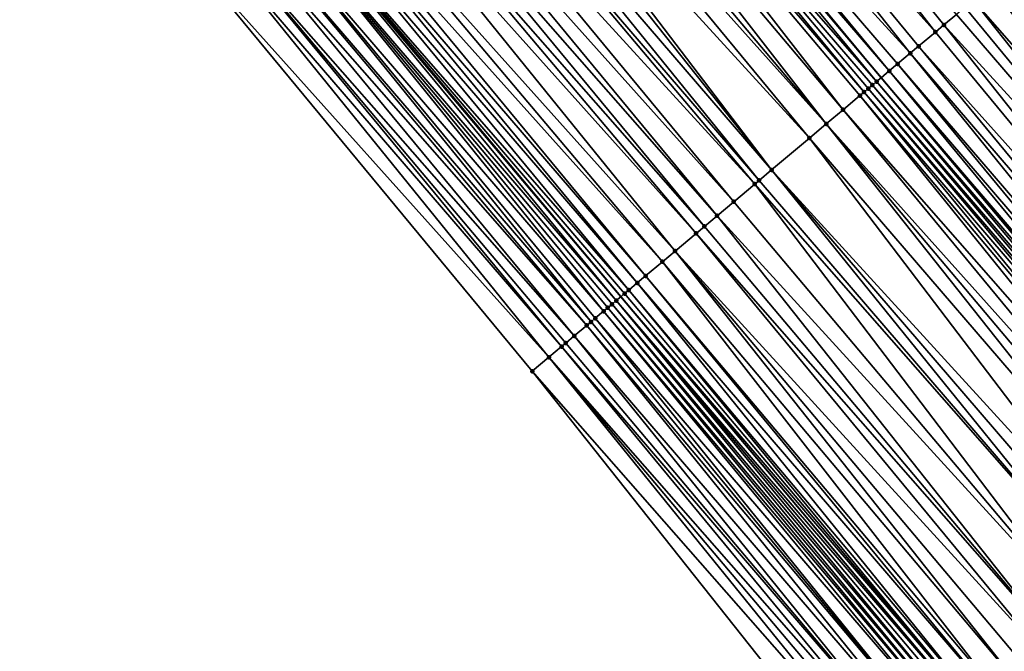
# Model space of a CAD drawing. Header units: feet. Extents: x 2004186 to 2014793, y 836912 to 864902.
# Tile 547 of 974: x 2008725 to 2008760, y 850343 to 850366. Entities that reach past the tile are written whole.
import ezdxf

# ---------------------------------------------------------------- set-up
doc = ezdxf.new("R2010")
doc.units = ezdxf.units.FT
doc.header["$LTSCALE"] = 100
doc.header["$MEASUREMENT"] = 0
for name, color, linetype, lineweight in [('EP_Travel Lane', 5, 'Continuous', 40), ('GPL_Skip Line', 2, 'Continuous', 40), ('Road Shots', 4, 'Continuous', 200), ('Road X-Section', 30, 'Continuous', 13)]:
    doc.layers.add(name, color=color, linetype=linetype, lineweight=lineweight)
doc.layers.add('I-77 SB_MM21-27-Surface-Border', color=7, linetype='Continuous')
doc.layers.add('I-77 SB_MM21-27-Surface-TIN', color=7, linetype='Continuous')

msp = doc.modelspace()

# ---------------------------------------------------------------- linework, layer by layer
at = {"layer": 'EP_Travel Lane'}
msp.add_polyline3d([(2008862.363224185, 850217.8516560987, 427.0196080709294), (2008849.472338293, 850233.1428059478, 427.0969426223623), (2008836.581444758, 850248.4339648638, 427.170907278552), (2008823.690550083, 850263.7251251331, 427.2443688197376), (2008810.799650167, 850279.0162916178, 427.3154949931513), (2008797.919893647, 850294.3144015, 427.3790888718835), (2008785.057188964, 850309.6291461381, 427.4825164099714), (2008772.194444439, 850324.9439382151, 427.5704676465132), (2008759.331702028, 850340.258727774, 427.6592656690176), (2008746.468897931, 850355.5735907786, 427.7239434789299), (2008733.606133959, 850370.8884060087, 427.8043453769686), (2008720.743381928, 850386.2032070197, 427.8893296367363), (2008707.880621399, 850401.5180181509, 427.971008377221), (2008694.971103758, 850416.874587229, 428.0746920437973), (2008682.092979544, 850432.1766065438, 428.1384815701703), (2008669.214816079, 850447.4786724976, 428.1840685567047), (2008656.336709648, 850462.7806706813, 428.2562449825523), (2008643.458636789, 850478.0826289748, 428.3439341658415)], dxfattribs=at)
at = {"layer": 'GPL_Skip Line'}
msp.add_polyline3d([(2008884.746997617, 850210.5527077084, 427.1922301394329), (2008871.865013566, 850225.8513253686, 427.2756201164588), (2008858.982996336, 850241.1499824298, 427.3443724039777), (2008846.1010041, 850256.4486098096, 427.4241514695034), (2008833.218992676, 850271.7472599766, 427.4954650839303), (2008820.336972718, 850287.0459202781, 427.5630010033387), (2008807.457330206, 850302.3452958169, 427.6372511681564), (2008794.580256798, 850317.6481504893, 427.7002073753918), (2008781.703266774, 850332.9509060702, 427.7956782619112), (2008768.826242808, 850348.2537019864, 427.8779375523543), (2008755.949187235, 850363.5565354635, 427.9478528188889), (2008743.072134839, 850378.8593651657, 428.0190428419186), (2008730.195086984, 850394.1621894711, 428.0919648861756), (2008717.318081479, 850409.4649634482, 428.1813897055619), (2008704.415388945, 850424.7866354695, 428.2383140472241), (2008691.525485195, 850440.0788954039, 428.2768933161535), (2008678.635753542, 850455.3709511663, 428.3954658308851), (2008665.745958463, 850470.6630821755, 428.4845987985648), (2008652.856112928, 850485.9552730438, 428.5502360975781), (2008640.007718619, 850501.2255854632, 428.6398049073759)], dxfattribs=at)
at = {"layer": 'I-77 SB_MM21-27-Surface-Border', "color": 3, "linetype": 'ByBlock', "lineweight": -2}
msp.add_polyline3d([(2008860.250463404, 850216.0732142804, 426.8938683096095), (2008846.603442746, 850230.7278451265, 426.9334760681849), (2008833.415430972, 850245.7688835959, 426.9935820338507), (2008820.53342268, 850261.0675300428, 427.0662775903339), (2008806.886417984, 850275.7221419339, 427.112896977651), (2008794.005401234, 850291.0186943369, 427.1870976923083), (2008781.122187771, 850306.3161494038, 427.2938680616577), (2008768.39193088, 850321.7424620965, 427.3929189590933), (2008755.661624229, 850337.1688338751, 427.4726201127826), (2008743.237318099, 850352.8528171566, 427.5706782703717), (2008730.506998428, 850368.2792043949, 427.6453235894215), (2008717.470678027, 850383.4479803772, 427.7013689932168), (2008705.046395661, 850399.1319354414, 427.8086921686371), (2008692.594840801, 850414.8841876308, 427.9556056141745), (2008679.750568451, 850430.2144838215, 428.0389994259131), (2008667.366158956, 850445.9301709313, 428.0991958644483), (2008654.981907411, 850461.6456695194, 428.2331142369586), (2008642.597565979, 850477.3612753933, 428.3250081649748)], dxfattribs=at)
at = {"layer": 'I-77 SB_MM21-27-Surface-TIN', "color": 128, "linetype": 'ByBlock', "lineweight": -2}
for points in [[(2008745.652719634, 850381.0325228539, 428.0496729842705), (2008744.581837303, 850380.1307407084, 428.0316928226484), (2008757.924114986, 850365.2196275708, 427.9771882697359)], [(2008745.652719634, 850381.0325228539, 428.0496729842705), (2008758.230077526, 850365.4772841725, 427.9808307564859), (2008758.689029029, 850365.8637599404, 427.9892900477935)], [(2008745.652719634, 850381.0325228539, 428.0496729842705), (2008757.924114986, 850365.2196275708, 427.9771882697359), (2008758.230077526, 850365.4772841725, 427.9808307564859)], [(2008744.581837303, 850380.1307407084, 428.0316928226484), (2008743.510983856, 850379.2289242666, 428.0249593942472), (2008757.006229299, 850364.4466554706, 427.9670133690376)], [(2008744.581837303, 850380.1307407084, 428.0316928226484), (2008757.312187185, 850364.7043175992, 427.9688434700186), (2008757.924114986, 850365.2196275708, 427.9771882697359)], [(2008744.581837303, 850380.1307407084, 428.0316928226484), (2008757.006229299, 850364.4466554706, 427.9670133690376), (2008757.312187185, 850364.7043175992, 427.9688434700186)], [(2008743.510983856, 850379.2289242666, 428.0249593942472), (2008743.20501671, 850378.9712731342, 428.0195241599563), (2008756.241309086, 850363.8025304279, 427.9525089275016)], [(2008743.510983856, 850379.2289242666, 428.0249593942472), (2008756.547281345, 850364.0601754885, 427.9599361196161), (2008757.006229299, 850364.4466554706, 427.9670133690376)], [(2008743.510983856, 850379.2289242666, 428.0249593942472), (2008756.241309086, 850363.8025304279, 427.9525089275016), (2008756.547281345, 850364.0601754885, 427.9599361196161)], [(2008743.052038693, 850378.8424409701, 428.018970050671), (2008742.593130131, 850378.4559142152, 428.027231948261), (2008755.782360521, 850363.4160511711, 427.945193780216)], [(2008743.052038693, 850378.8424409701, 428.018970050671), (2008755.949187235, 850363.5565354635, 427.9478528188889), (2008743.072134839, 850378.8593651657, 428.0190428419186)], [(2008743.052038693, 850378.8424409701, 428.018970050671), (2008755.782360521, 850363.4160511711, 427.945193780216), (2008755.949187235, 850363.5565354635, 427.9478528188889)], [(2008743.20501671, 850378.9712731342, 428.0195241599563), (2008743.072134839, 850378.8593651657, 428.0190428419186), (2008755.949187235, 850363.5565354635, 427.9478528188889)], [(2008743.20501671, 850378.9712731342, 428.0195241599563), (2008755.949187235, 850363.5565354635, 427.9478528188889), (2008756.241309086, 850363.8025304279, 427.9525089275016)], [(2008742.593130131, 850378.4559142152, 428.027231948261), (2008742.287173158, 850378.1982510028, 428.0257579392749), (2008755.323439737, 850363.0295389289, 427.9486954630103)], [(2008742.593130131, 850378.4559142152, 428.027231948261), (2008755.629384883, 850363.2872161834, 427.9455653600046), (2008755.782360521, 850363.4160511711, 427.945193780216)], [(2008742.593130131, 850378.4559142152, 428.027231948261), (2008755.476415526, 850363.1583737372, 427.948382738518), (2008755.629384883, 850363.2872161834, 427.9455653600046)], [(2008742.593130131, 850378.4559142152, 428.027231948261), (2008755.323439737, 850363.0295389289, 427.9486954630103), (2008755.476415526, 850363.1583737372, 427.948382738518)], [(2008742.287173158, 850378.1982510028, 428.0257579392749), (2008741.675230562, 850377.6829585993, 428.0116535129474), (2008754.558493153, 850362.3854451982, 427.9239229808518)], [(2008742.287173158, 850378.1982510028, 428.0257579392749), (2008755.170455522, 850362.9007141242, 427.9457277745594), (2008755.323439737, 850363.0295389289, 427.9486954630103)], [(2008742.287173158, 850378.1982510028, 428.0257579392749), (2008754.558493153, 850362.3854451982, 427.9239229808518), (2008755.170455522, 850362.9007141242, 427.9457277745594)], [(2008741.675230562, 850377.6829585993, 428.0116535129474), (2008741.06328903, 850377.1676649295, 427.9979642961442), (2008753.946547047, 850361.8701569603, 427.9084510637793)], [(2008741.675230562, 850377.6829585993, 428.0116535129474), (2008753.946547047, 850361.8701569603, 427.9084510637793), (2008754.558493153, 850362.3854451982, 427.9239229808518)], [(2008741.06328903, 850377.1676649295, 427.9979642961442), (2008740.604319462, 850376.7812106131, 427.9824716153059), (2008753.946547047, 850361.8701569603, 427.9084510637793)], [(2008740.604319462, 850376.7812106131, 427.9824716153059), (2008739.839396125, 850376.1370892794, 427.9667527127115), (2008753.334598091, 850361.354872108, 427.8918690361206)], [(2008740.604319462, 850376.7812106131, 427.9824716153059), (2008753.334598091, 850361.354872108, 427.8918690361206), (2008753.946547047, 850361.8701569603, 427.9084510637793)], [(2008739.533418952, 850375.8794500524, 427.957413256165), (2008738.921472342, 850375.3641624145, 427.9417461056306), (2008751.957728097, 850360.1954631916, 427.8604615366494)], [(2008739.839396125, 850376.1370892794, 427.9667527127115), (2008739.533418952, 850375.8794500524, 427.957413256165), (2008751.957728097, 850360.1954631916, 427.8604615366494)], [(2008739.839396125, 850376.1370892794, 427.9667527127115), (2008751.957728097, 850360.1954631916, 427.8604615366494), (2008753.334598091, 850361.354872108, 427.8918690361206)], [(2008738.921472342, 850375.3641624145, 427.9417461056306), (2008738.462519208, 850374.9776885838, 427.9326526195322), (2008751.498788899, 850359.8089728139, 427.8567932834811)], [(2008738.921472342, 850375.3641624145, 427.9417461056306), (2008751.498788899, 850359.8089728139, 427.8567932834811), (2008751.957728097, 850360.1954631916, 427.8604615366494)], [(2008738.462519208, 850374.9776885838, 427.9326526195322), (2008737.850565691, 850374.4624091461, 427.9142963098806), (2008751.345803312, 850359.6801496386, 427.8532911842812)], [(2008738.462519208, 850374.9776885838, 427.9326526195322), (2008751.345803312, 850359.6801496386, 427.8532911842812), (2008751.498788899, 850359.8089728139, 427.8567932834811)], [(2008737.850565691, 850374.4624091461, 427.9142963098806), (2008737.238636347, 850373.9471010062, 427.9053523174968), (2008750.58088673, 850359.0360202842, 427.8402006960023)], [(2008737.850565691, 850374.4624091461, 427.9142963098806), (2008750.58088673, 850359.0360202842, 427.8402006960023), (2008751.345803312, 850359.6801496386, 427.8532911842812)], [(2008737.238636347, 850373.9471010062, 427.9053523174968), (2008736.779685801, 850373.5606241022, 427.8972666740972), (2008749.968943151, 850358.520729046, 427.8257126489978)], [(2008737.238636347, 850373.9471010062, 427.9053523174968), (2008749.968943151, 850358.520729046, 427.8257126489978), (2008750.58088673, 850359.0360202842, 427.8402006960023)], [(2008736.779685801, 850373.5606241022, 427.8972666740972), (2008736.320726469, 850373.1741576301, 427.8857601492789), (2008749.509969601, 850358.1342794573, 427.8086685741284)], [(2008736.779685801, 850373.5606241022, 427.8972666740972), (2008749.509969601, 850358.1342794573, 427.8086685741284), (2008749.968943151, 850358.520729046, 427.8257126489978)], [(2008736.320726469, 850373.1741576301, 427.8857601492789), (2008735.861787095, 850372.7876674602, 427.8820248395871), (2008749.20400385, 850357.8766266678, 427.8037758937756)], [(2008736.320726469, 850373.1741576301, 427.8857601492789), (2008749.20400385, 850357.8766266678, 427.8037758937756), (2008749.509969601, 850358.1342794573, 427.8086685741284)], [(2008735.861787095, 850372.7876674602, 427.8820248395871), (2008735.09685353, 850372.1435582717, 427.8623230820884), (2008748.439083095, 850357.232502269, 427.7890602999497)], [(2008735.861787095, 850372.7876674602, 427.8820248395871), (2008748.439083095, 850357.232502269, 427.7890602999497), (2008749.20400385, 850357.8766266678, 427.8037758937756)], [(2008735.09685353, 850372.1435582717, 427.8623230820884), (2008734.637903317, 850371.7570809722, 427.8543672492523), (2008747.980137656, 850356.8460193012, 427.7829621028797)], [(2008735.09685353, 850372.1435582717, 427.8623230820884), (2008747.980137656, 850356.8460193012, 427.7829621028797), (2008748.439083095, 850357.232502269, 427.7890602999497)], [(2008734.637903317, 850371.7570809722, 427.8543672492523), (2008734.331929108, 850371.4994382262, 427.8461817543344), (2008747.36819176, 850356.3307308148, 427.7675716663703)], [(2008734.637903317, 850371.7570809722, 427.8543672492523), (2008747.36819176, 850356.3307308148, 427.7675716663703), (2008747.980137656, 850356.8460193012, 427.7829621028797)], [(2008734.025936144, 850371.2418177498, 427.8306934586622), (2008733.606133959, 850370.8884060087, 427.8043453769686), (2008746.756222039, 850355.8154706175, 427.7429045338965)], [(2008734.331929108, 850371.4994382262, 427.8461817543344), (2008734.025936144, 850371.2418177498, 427.8306934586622), (2008747.062202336, 850356.0731061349, 427.7534612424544)], [(2008734.025936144, 850371.2418177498, 427.8306934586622), (2008746.756222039, 850355.8154706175, 427.7429045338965), (2008747.062202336, 850356.0731061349, 427.7534612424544)], [(2008734.331929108, 850371.4994382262, 427.8461817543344), (2008747.062202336, 850356.0731061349, 427.7534612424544), (2008747.36819176, 850356.3307308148, 427.7675716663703)], [(2008733.566932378, 850370.8554040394, 427.8018849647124), (2008733.260935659, 850370.5977880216, 427.7849345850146), (2008746.29721073, 850355.4290658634, 427.7111579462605)], [(2008733.566932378, 850370.8554040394, 427.8018849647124), (2008746.468897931, 850355.5735907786, 427.7239434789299), (2008733.606133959, 850370.8884060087, 427.8043453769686)], [(2008733.566932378, 850370.8554040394, 427.8018849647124), (2008746.29721073, 850355.4290658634, 427.7111579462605), (2008746.468897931, 850355.5735907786, 427.7239434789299)], [(2008746.603222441, 850355.6866640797, 427.7339466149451), (2008733.606133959, 850370.8884060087, 427.8043453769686), (2008746.468897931, 850355.5735907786, 427.7239434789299)], [(2008746.756222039, 850355.8154706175, 427.7429045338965), (2008733.606133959, 850370.8884060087, 427.8043453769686), (2008746.603222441, 850355.6866640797, 427.7339466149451)], [(2008733.260935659, 850370.5977880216, 427.7849345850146), (2008732.801957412, 850370.21134401, 427.7660626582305), (2008745.838240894, 850355.0426118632, 427.6955604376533)], [(2008733.260935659, 850370.5977880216, 427.7849345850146), (2008746.144216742, 850355.3002526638, 427.7043846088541), (2008746.29721073, 850355.4290658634, 427.7111579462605)], [(2008733.260935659, 850370.5977880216, 427.7849345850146), (2008745.9912324, 850355.1714280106, 427.7013671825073), (2008746.144216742, 850355.3002526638, 427.7043846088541)], [(2008733.260935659, 850370.5977880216, 427.7849345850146), (2008745.838240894, 850355.0426118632, 427.6955604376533), (2008745.9912324, 850355.1714280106, 427.7013671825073)], [(2008732.801957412, 850370.21134401, 427.7660626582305), (2008732.34296277, 850369.8249194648, 427.7408071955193), (2008745.379237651, 850354.6561975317, 427.6669545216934)], [(2008732.801957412, 850370.21134401, 427.7660626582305), (2008745.532234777, 850354.7850070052, 427.6749497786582), (2008745.838240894, 850355.0426118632, 427.6955604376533)], [(2008732.801957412, 850370.21134401, 427.7660626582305), (2008745.379237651, 850354.6561975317, 427.6669545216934), (2008745.532234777, 850354.7850070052, 427.6749497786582)], [(2008732.34296277, 850369.8249194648, 427.7408071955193), (2008732.036971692, 850369.5672967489, 427.7260532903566), (2008745.226246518, 850354.5273809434, 427.6612924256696)], [(2008732.34296277, 850369.8249194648, 427.7408071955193), (2008745.226246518, 850354.5273809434, 427.6612924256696), (2008745.379237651, 850354.6561975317, 427.6669545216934)], [(2008732.036971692, 850369.5672967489, 427.7260532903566), (2008731.578001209, 850369.1808435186, 427.7102044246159), (2008744.767300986, 850354.1408980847, 427.6551584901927)], [(2008732.036971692, 850369.5672967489, 427.7260532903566), (2008744.767300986, 850354.1408980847, 427.6551584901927), (2008745.226246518, 850354.5273809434, 427.6612924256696)], [(2008731.578001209, 850369.1808435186, 427.7102044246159), (2008731.272007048, 850368.923224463, 427.6942502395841), (2008744.308326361, 850353.7544497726, 427.6376956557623)], [(2008731.578001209, 850369.1808435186, 427.7102044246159), (2008744.461323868, 850353.8832587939, 427.6458392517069), (2008744.767300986, 850354.1408980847, 427.6551584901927)], [(2008731.578001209, 850369.1808435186, 427.7102044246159), (2008744.308326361, 850353.7544497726, 427.6376956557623), (2008744.461323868, 850353.8832587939, 427.6458392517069)], [(2008731.272007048, 850368.923224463, 427.6942502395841), (2008730.506998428, 850368.2792043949, 427.6453235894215), (2008743.849321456, 850353.3680374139, 427.6084428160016)], [(2008731.272007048, 850368.923224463, 427.6942502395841), (2008743.849321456, 850353.3680374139, 427.6084428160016), (2008744.308326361, 850353.7544497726, 427.6376956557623)], [(2008730.506998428, 850368.2792043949, 427.6453235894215), (2008743.237318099, 850352.8528171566, 427.5706782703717), (2008743.849321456, 850353.3680374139, 427.6084428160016)], [(2008761.442739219, 850368.1826131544, 428.0405025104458), (2008760.371851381, 850367.280837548, 428.0203755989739), (2008773.408187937, 850352.1120423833, 427.9705922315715)], [(2008760.371851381, 850367.280837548, 428.0203755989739), (2008760.218857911, 850367.1520237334, 428.0138038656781), (2008773.102213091, 850351.8544003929, 427.9621588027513)], [(2008760.371851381, 850367.280837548, 428.0203755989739), (2008773.102213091, 850351.8544003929, 427.9621588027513), (2008773.408187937, 850352.1120423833, 427.9705922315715)], [(2008759.912894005, 850366.8943687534, 428.0096295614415), (2008759.300961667, 850366.3790641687, 427.9995182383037), (2008772.490266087, 850351.3391132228, 427.9463378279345)], [(2008760.065871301, 850367.0232017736, 428.009903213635), (2008759.912894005, 850366.8943687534, 428.0096295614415), (2008772.949229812, 850351.7255744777, 427.9595554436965)], [(2008759.912894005, 850366.8943687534, 428.0096295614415), (2008772.490266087, 850351.3391132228, 427.9463378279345), (2008772.949229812, 850351.7255744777, 427.9595554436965)], [(2008760.218857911, 850367.1520237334, 428.0138038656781), (2008760.065871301, 850367.0232017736, 428.009903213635), (2008772.949229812, 850351.7255744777, 427.9595554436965)], [(2008760.218857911, 850367.1520237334, 428.0138038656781), (2008772.949229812, 850351.7255744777, 427.9595554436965), (2008773.102213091, 850351.8544003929, 427.9621588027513)], [(2008759.300961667, 850366.3790641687, 427.9995182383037), (2008758.99498834, 850366.1214203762, 427.9916752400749), (2008771.725337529, 850350.6949980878, 427.9285855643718)], [(2008759.300961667, 850366.3790641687, 427.9995182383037), (2008771.725337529, 850350.6949980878, 427.9285855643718), (2008772.490266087, 850351.3391132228, 427.9463378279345)], [(2008758.689029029, 850365.8637599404, 427.9892900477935), (2008758.230077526, 850365.4772841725, 427.9808307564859), (2008771.725337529, 850350.6949980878, 427.9285855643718)], [(2008758.99498834, 850366.1214203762, 427.9916752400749), (2008758.689029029, 850365.8637599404, 427.9892900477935), (2008771.725337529, 850350.6949980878, 427.9285855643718)], [(2008758.230077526, 850365.4772841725, 427.9808307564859), (2008757.924114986, 850365.2196275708, 427.9771882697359), (2008770.654450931, 850349.7932210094, 427.9089431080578)], [(2008758.230077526, 850365.4772841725, 427.9808307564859), (2008770.654450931, 850349.7932210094, 427.9089431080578), (2008771.725337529, 850350.6949980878, 427.9285855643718)], [(2008757.924114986, 850365.2196275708, 427.9771882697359), (2008757.312187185, 850364.7043175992, 427.9688434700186), (2008770.654450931, 850349.7932210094, 427.9089431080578)], [(2008757.006229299, 850364.4466554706, 427.9670133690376), (2008756.547281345, 850364.0601754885, 427.9599361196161), (2008769.583587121, 850348.8914168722, 427.8981739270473)], [(2008757.312187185, 850364.7043175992, 427.9688434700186), (2008757.006229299, 850364.4466554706, 427.9670133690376), (2008770.042529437, 850349.2779035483, 427.9030553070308)], [(2008757.006229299, 850364.4466554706, 427.9670133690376), (2008769.583587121, 850348.8914168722, 427.8981739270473), (2008770.042529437, 850349.2779035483, 427.9030553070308)], [(2008757.312187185, 850364.7043175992, 427.9688434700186), (2008770.042529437, 850349.2779035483, 427.9030553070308), (2008770.654450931, 850349.7932210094, 427.9089431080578)], [(2008756.547281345, 850364.0601754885, 427.9599361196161), (2008756.241309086, 850363.8025304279, 427.9525089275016), (2008769.277620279, 850348.6337653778, 427.892857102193)], [(2008756.547281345, 850364.0601754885, 427.9599361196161), (2008769.277620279, 850348.6337653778, 427.892857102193), (2008769.583587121, 850348.8914168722, 427.8981739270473)], [(2008756.241309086, 850363.8025304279, 427.9525089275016), (2008755.949187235, 850363.5565354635, 427.9478528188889), (2008768.971637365, 850348.3761329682, 427.8812819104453)], [(2008756.241309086, 850363.8025304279, 427.9525089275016), (2008768.971637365, 850348.3761329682, 427.8812819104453), (2008769.277620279, 850348.6337653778, 427.892857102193)], [(2008755.629384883, 850363.2872161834, 427.9455653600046), (2008755.476415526, 850363.1583737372, 427.948382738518), (2008768.512696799, 850347.9896442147, 427.8770816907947)], [(2008755.782360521, 850363.4160511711, 427.945193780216), (2008755.629384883, 850363.2872161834, 427.9455653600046), (2008768.665666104, 850348.1184867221, 427.8742439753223)], [(2008755.629384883, 850363.2872161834, 427.9455653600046), (2008768.512696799, 850347.9896442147, 427.8770816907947), (2008768.665666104, 850348.1184867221, 427.8742439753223)], [(2008755.782360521, 850363.4160511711, 427.945193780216), (2008768.826242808, 850348.2537019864, 427.8779375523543), (2008755.949187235, 850363.5565354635, 427.9478528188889)], [(2008755.782360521, 850363.4160511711, 427.945193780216), (2008768.665666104, 850348.1184867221, 427.8742439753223), (2008768.826242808, 850348.2537019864, 427.8779375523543)], [(2008768.971637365, 850348.3761329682, 427.8812819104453), (2008755.949187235, 850363.5565354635, 427.9478528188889), (2008768.826242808, 850348.2537019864, 427.8779375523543)], [(2008755.323439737, 850363.0295389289, 427.9486954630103), (2008755.170455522, 850362.9007141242, 427.9457277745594), (2008768.053760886, 850347.6031499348, 427.8746937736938)], [(2008755.476415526, 850363.1583737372, 427.948382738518), (2008755.323439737, 850363.0295389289, 427.9486954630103), (2008768.359714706, 850347.8608168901, 427.8749405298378)], [(2008755.323439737, 850363.0295389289, 427.9486954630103), (2008768.053760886, 850347.6031499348, 427.8746937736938), (2008768.359714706, 850347.8608168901, 427.8749405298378)], [(2008755.476415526, 850363.1583737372, 427.948382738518), (2008768.359714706, 850347.8608168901, 427.8749405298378), (2008768.512696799, 850347.9896442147, 427.8770816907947)], [(2008755.170455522, 850362.9007141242, 427.9457277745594), (2008754.558493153, 850362.3854451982, 427.9239229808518), (2008767.747787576, 850347.3455061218, 427.8668580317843)], [(2008755.170455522, 850362.9007141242, 427.9457277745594), (2008767.747787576, 850347.3455061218, 427.8668580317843), (2008768.053760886, 850347.6031499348, 427.8746937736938)], [(2008754.558493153, 850362.3854451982, 427.9239229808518), (2008753.946547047, 850361.8701569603, 427.9084510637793), (2008767.288825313, 850346.9590431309, 427.8542096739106)], [(2008754.558493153, 850362.3854451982, 427.9239229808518), (2008767.288825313, 850346.9590431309, 427.8542096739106), (2008767.747787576, 850347.3455061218, 427.8668580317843)], [(2008753.946547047, 850361.8701569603, 427.9084510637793), (2008753.334598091, 850361.354872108, 427.8918690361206), (2008766.370901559, 850346.1861162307, 427.8292140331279)], [(2008753.946547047, 850361.8701569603, 427.9084510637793), (2008766.829857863, 850346.5725862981, 427.8395417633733), (2008767.288825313, 850346.9590431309, 427.8542096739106)], [(2008753.946547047, 850361.8701569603, 427.9084510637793), (2008766.370901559, 850346.1861162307, 427.8292140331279), (2008766.829857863, 850346.5725862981, 427.8395417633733)], [(2008753.334598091, 850361.354872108, 427.8918690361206), (2008751.957728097, 850360.1954631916, 427.8604615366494), (2008765.452971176, 850345.413197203, 427.8016366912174)], [(2008753.334598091, 850361.354872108, 427.8918690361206), (2008765.452971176, 850345.413197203, 427.8016366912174), (2008766.370901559, 850346.1861162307, 427.8292140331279)], [(2008751.957728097, 850360.1954631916, 427.8604615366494), (2008751.498788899, 850359.8089728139, 427.8567932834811), (2008764.535048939, 850344.6402685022, 427.7772314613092)], [(2008751.957728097, 850360.1954631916, 427.8604615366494), (2008764.994014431, 850345.02672766, 427.7911368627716), (2008765.452971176, 850345.413197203, 427.8016366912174)], [(2008751.957728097, 850360.1954631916, 427.8604615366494), (2008764.535048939, 850344.6402685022, 427.7772314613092), (2008764.994014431, 850345.02672766, 427.7911368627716)], [(2008751.498788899, 850359.8089728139, 427.8567932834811), (2008751.345803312, 850359.6801496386, 427.8532911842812), (2008764.535048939, 850344.6402685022, 427.7772314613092)], [(2008751.345803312, 850359.6801496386, 427.8532911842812), (2008750.58088673, 850359.0360202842, 427.8402006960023), (2008763.464155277, 850343.7384998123, 427.7548382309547)], [(2008751.345803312, 850359.6801496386, 427.8532911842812), (2008763.464155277, 850343.7384998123, 427.7548382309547), (2008764.535048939, 850344.6402685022, 427.7772314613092)], [(2008750.58088673, 850359.0360202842, 427.8402006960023), (2008749.968943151, 850358.520729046, 427.8257126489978), (2008763.464155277, 850343.7384998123, 427.7548382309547)], [(2008749.968943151, 850358.520729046, 427.8257126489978), (2008749.509969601, 850358.1342794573, 427.8086685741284), (2008762.393255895, 850342.836737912, 427.7302183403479)], [(2008749.968943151, 850358.520729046, 427.8257126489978), (2008762.393255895, 850342.836737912, 427.7302183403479), (2008763.464155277, 850343.7384998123, 427.7548382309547)], [(2008749.509969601, 850358.1342794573, 427.8086685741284), (2008749.20400385, 850357.8766266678, 427.8037758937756), (2008762.393255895, 850342.836737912, 427.7302183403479)], [(2008749.20400385, 850357.8766266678, 427.8037758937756), (2008748.439083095, 850357.232502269, 427.7890602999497), (2008761.934292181, 850342.4502766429, 427.7170053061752)], [(2008749.20400385, 850357.8766266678, 427.8037758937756), (2008761.934292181, 850342.4502766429, 427.7170053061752), (2008762.393255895, 850342.836737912, 427.7302183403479)], [(2008748.439083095, 850357.232502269, 427.7890602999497), (2008747.980137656, 850356.8460193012, 427.7829621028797), (2008760.863389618, 850341.5485185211, 427.6911464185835)], [(2008748.439083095, 850357.232502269, 427.7890602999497), (2008761.322339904, 850341.934995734, 427.699131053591), (2008761.934292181, 850342.4502766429, 427.7170053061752)], [(2008748.439083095, 850357.232502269, 427.7890602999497), (2008760.863389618, 850341.5485185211, 427.6911464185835), (2008761.322339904, 850341.934995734, 427.699131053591)], [(2008747.980137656, 850356.8460193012, 427.7829621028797), (2008747.36819176, 850356.3307308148, 427.7675716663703), (2008760.251471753, 850341.0331967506, 427.6866718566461)], [(2008747.980137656, 850356.8460193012, 427.7829621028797), (2008760.251471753, 850341.0331967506, 427.6866718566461), (2008760.863389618, 850341.5485185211, 427.6911464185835)], [(2008747.36819176, 850356.3307308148, 427.7675716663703), (2008747.062202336, 850356.0731061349, 427.7534612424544), (2008760.098488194, 850340.9043711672, 427.6839597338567)], [(2008747.36819176, 850356.3307308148, 427.7675716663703), (2008760.098488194, 850340.9043711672, 427.6839597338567), (2008760.251471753, 850341.0331967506, 427.6866718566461)], [(2008746.756222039, 850355.8154706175, 427.7429045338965), (2008746.603222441, 850355.6866640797, 427.7339466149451), (2008759.486549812, 850340.3890737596, 427.6714958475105)], [(2008747.062202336, 850356.0731061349, 427.7534612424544), (2008746.756222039, 850355.8154706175, 427.7429045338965), (2008759.63954754, 850340.5178825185, 427.6797252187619)], [(2008746.756222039, 850355.8154706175, 427.7429045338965), (2008759.486549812, 850340.3890737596, 427.6714958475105), (2008759.63954754, 850340.5178825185, 427.6797252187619)], [(2008747.062202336, 850356.0731061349, 427.7534612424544), (2008759.63954754, 850340.5178825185, 427.6797252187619), (2008760.098488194, 850340.9043711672, 427.6839597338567)], [(2008746.29721073, 850355.4290658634, 427.7111579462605), (2008746.144216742, 850355.3002526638, 427.7043846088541), (2008759.02754876, 850340.0026568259, 427.6437439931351)], [(2008746.29721073, 850355.4290658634, 427.7111579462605), (2008759.331702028, 850340.258727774, 427.6592656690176), (2008746.468897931, 850355.5735907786, 427.7239434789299)], [(2008746.29721073, 850355.4290658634, 427.7111579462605), (2008759.180534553, 850340.1314797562, 427.6473261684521), (2008759.331702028, 850340.258727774, 427.6592656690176)], [(2008746.29721073, 850355.4290658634, 427.7111579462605), (2008759.02754876, 850340.0026568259, 427.6437439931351), (2008759.180534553, 850340.1314797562, 427.6473261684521)], [(2008746.603222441, 850355.6866640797, 427.7339466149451), (2008746.468897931, 850355.5735907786, 427.7239434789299), (2008759.486549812, 850340.3890737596, 427.6714958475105)], [(2008759.486549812, 850340.3890737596, 427.6714958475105), (2008746.468897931, 850355.5735907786, 427.7239434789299), (2008759.331702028, 850340.258727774, 427.6592656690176)], [(2008745.838240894, 850355.0426118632, 427.6955604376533), (2008745.532234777, 850354.7850070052, 427.6749497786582), (2008758.56858448, 850339.61619623, 427.6303101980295)], [(2008745.9912324, 850355.1714280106, 427.7013671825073), (2008745.838240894, 850355.0426118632, 427.6955604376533), (2008758.721581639, 850339.7450056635, 427.6383183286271)], [(2008745.838240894, 850355.0426118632, 427.6955604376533), (2008758.56858448, 850339.61619623, 427.6303101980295), (2008758.721581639, 850339.7450056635, 427.6383183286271)], [(2008746.144216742, 850355.3002526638, 427.7043846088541), (2008745.9912324, 850355.1714280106, 427.7013671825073), (2008758.874570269, 850339.8738252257, 427.643004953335)], [(2008745.9912324, 850355.1714280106, 427.7013671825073), (2008758.721581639, 850339.7450056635, 427.6383183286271), (2008758.874570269, 850339.8738252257, 427.643004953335)], [(2008746.144216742, 850355.3002526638, 427.7043846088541), (2008758.874570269, 850339.8738252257, 427.643004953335), (2008759.02754876, 850340.0026568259, 427.6437439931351)], [(2008745.532234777, 850354.7850070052, 427.6749497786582), (2008745.379237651, 850354.6561975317, 427.6669545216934), (2008758.109573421, 850339.2297911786, 427.5986618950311)], [(2008745.532234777, 850354.7850070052, 427.6749497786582), (2008758.109573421, 850339.2297911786, 427.5986618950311), (2008758.56858448, 850339.61619623, 427.6303101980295)], [(2008745.226246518, 850354.5273809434, 427.6612924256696), (2008744.767300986, 850354.1408980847, 427.6551584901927), (2008757.803575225, 850338.9721769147, 427.5811361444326)], [(2008745.379237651, 850354.6561975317, 427.6669545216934), (2008745.226246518, 850354.5273809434, 427.6612924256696), (2008758.109573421, 850339.2297911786, 427.5986618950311)], [(2008745.226246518, 850354.5273809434, 427.6612924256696), (2008757.803575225, 850338.9721769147, 427.5811361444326), (2008758.109573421, 850339.2297911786, 427.5986618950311)], [(2008744.767300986, 850354.1408980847, 427.6551584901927), (2008744.461323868, 850353.8832587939, 427.6458392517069), (2008757.34462024, 850338.5857052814, 427.5713218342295)], [(2008744.767300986, 850354.1408980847, 427.6551584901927), (2008757.34462024, 850338.5857052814, 427.5713218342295), (2008757.803575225, 850338.9721769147, 427.5811361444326)], [(2008744.308326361, 850353.7544497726, 427.6376956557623), (2008743.849321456, 850353.3680374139, 427.6084428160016), (2008757.038626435, 850338.3280858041, 427.5555057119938)], [(2008744.461323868, 850353.8832587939, 427.6458392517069), (2008744.308326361, 850353.7544497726, 427.6376956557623), (2008757.34462024, 850338.5857052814, 427.5713218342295)], [(2008744.308326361, 850353.7544497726, 427.6376956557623), (2008757.038626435, 850338.3280858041, 427.5555057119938), (2008757.34462024, 850338.5857052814, 427.5713218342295)], [(2008743.849321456, 850353.3680374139, 427.6084428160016), (2008743.237318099, 850352.8528171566, 427.5706782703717), (2008756.426625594, 850337.8128625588, 427.518722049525)], [(2008743.849321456, 850353.3680374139, 427.6084428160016), (2008756.732620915, 850338.0704802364, 427.535128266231), (2008757.038626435, 850338.3280858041, 427.5555057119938)], [(2008743.849321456, 850353.3680374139, 427.6084428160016), (2008756.426625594, 850337.8128625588, 427.518722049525), (2008756.732620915, 850338.0704802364, 427.535128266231)], [(2008743.237318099, 850352.8528171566, 427.5706782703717), (2008755.661624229, 850337.1688338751, 427.4726201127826), (2008756.426625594, 850337.8128625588, 427.518722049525)]]:
    msp.add_3dface(points, dxfattribs=at)
at = {"layer": 'Road Shots', "lineweight": 100}
for p in [(2008758.230077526, 850365.4772841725, 427.9808307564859), (2008757.924114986, 850365.2196275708, 427.9771882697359), (2008757.006229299, 850364.4466554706, 427.9670133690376), (2008757.312187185, 850364.7043175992, 427.9688434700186), (2008756.547281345, 850364.0601754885, 427.9599361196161), (2008756.241309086, 850363.8025304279, 427.9525089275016), (2008755.629384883, 850363.2872161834, 427.9455653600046), (2008755.782360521, 850363.4160511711, 427.945193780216), (2008755.323439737, 850363.0295389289, 427.9486954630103), (2008755.476415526, 850363.1583737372, 427.948382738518), (2008755.170455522, 850362.9007141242, 427.9457277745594), (2008754.558493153, 850362.3854451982, 427.9239229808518), (2008753.946547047, 850361.8701569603, 427.9084510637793), (2008753.334598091, 850361.354872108, 427.8918690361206), (2008751.957728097, 850360.1954631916, 427.8604615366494), (2008751.498788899, 850359.8089728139, 427.8567932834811), (2008751.345803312, 850359.6801496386, 427.8532911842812), (2008750.58088673, 850359.0360202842, 427.8402006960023), (2008749.968943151, 850358.520729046, 427.8257126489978), (2008749.509969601, 850358.1342794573, 427.8086685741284), (2008749.20400385, 850357.8766266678, 427.8037758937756), (2008748.439083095, 850357.232502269, 427.7890602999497), (2008747.980137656, 850356.8460193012, 427.7829621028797), (2008747.36819176, 850356.3307308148, 427.7675716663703), (2008746.756222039, 850355.8154706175, 427.7429045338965), (2008747.062202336, 850356.0731061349, 427.7534612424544), (2008746.29721073, 850355.4290658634, 427.7111579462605), (2008746.603222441, 850355.6866640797, 427.7339466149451), (2008745.838240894, 850355.0426118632, 427.6955604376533), (2008745.9912324, 850355.1714280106, 427.7013671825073), (2008746.144216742, 850355.3002526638, 427.7043846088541), (2008745.532234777, 850354.7850070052, 427.6749497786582), (2008745.226246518, 850354.5273809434, 427.6612924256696), (2008745.379237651, 850354.6561975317, 427.6669545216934), (2008744.767300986, 850354.1408980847, 427.6551584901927), (2008744.308326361, 850353.7544497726, 427.6376956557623), (2008744.461323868, 850353.8832587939, 427.6458392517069), (2008743.849321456, 850353.3680374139, 427.6084428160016), (2008743.237318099, 850352.8528171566, 427.5706782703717)]:
    msp.add_point(p, dxfattribs=at)
at = {"layer": 'Road X-Section', "extrusion": (-0.6441641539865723, 0.7648768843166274, 0.003986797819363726), "elevation": -643543.4427728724, "flags": 128}
msp.add_lwpolyline([(-2084224.65875648, 2993.272061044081), (-2084225.45875648, 2993.30982588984), (-2084226.05875648, 2993.339078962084), (-2084226.25875648, 2993.347222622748), (-2084226.65875648, 2993.356541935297), (-2084227.25875648, 2993.362675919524), (-2084227.45875648, 2993.368338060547), (-2084227.65875648, 2993.376333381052), (-2084228.05875648, 2993.396944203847), (-2084228.258756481, 2993.402750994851), (-2084228.45875648, 2993.405768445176), (-2084228.65875648, 2993.412541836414), (-2084229.05875648, 2993.43533068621), (-2084229.25875648, 2993.444288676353), (-2084229.65875648, 2993.454845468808), (-2084230.05875648, 2993.468956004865), (-2084230.85875648, 2993.484346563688), (-2084231.45875648, 2993.490444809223), (-2084232.45875648, 2993.505160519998), (-2084232.858756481, 2993.510053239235), (-2084233.45875648, 2993.52709744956), (-2084234.25875648, 2993.541585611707), (-2084235.25875648, 2993.554676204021), (-2084235.45875648, 2993.558178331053), (-2084236.05875648, 2993.561846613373), (-2084237.85875648, 2993.593254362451), (-2084238.65875648, 2993.609836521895), (-2084239.45875648, 2993.625308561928), (-2084240.25875648, 2993.647113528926), (-2084240.45875648, 2993.650081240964), (-2084240.65875648, 2993.649768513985), (-2084240.85875648, 2993.64695111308), (-2084241.05875648, 2993.646579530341), (-2084241.65875648, 2993.653894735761), (-2084242.05875648, 2993.661321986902), (-2084242.65875648, 2993.668399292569), (-2084243.05875648, 2993.670229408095), (-2084243.85875648, 2993.678574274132), (-2084244.25875648, 2993.68221678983), (-2084244.858756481, 2993.690676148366), (-2084245.25875648, 2993.693061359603), (-2084245.65875648, 2993.700904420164), (-2084246.45875648, 2993.71101582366), (-2084246.65875648, 2993.711289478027), (-2084246.85875648, 2993.715190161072), (-2084247.05875648, 2993.721761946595), (-2084248.45875648, 2993.741889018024), (-2084248.65875648, 2993.746240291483), (-2084249.05875648, 2993.751378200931), (-2084251.25875648, 2993.792922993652), (-2084251.45875648, 2993.795386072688), (-2084251.65875648, 2993.800435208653), (-2084252.25875648, 2993.809133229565), (-2084253.05875648, 2993.814348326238), (-2084253.25875648, 2993.814835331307), (-2084253.45875648, 2993.812848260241), (-2084253.65875648, 2993.80759429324), (-2084254.25875648, 2993.800106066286), (-2084255.25875648, 2993.781772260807), (-2084256.85875648, 2993.757909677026), (-2084257.25875648, 2993.753752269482), (-2084258.45875648, 2993.740049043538), (-2084259.45875648, 2993.726931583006), (-2084260.45875648, 2993.716329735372), (-2084260.85875648, 2993.713024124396), (-2084262.65875648, 2993.695633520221), (-2084263.05875648, 2993.692771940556), (-2084264.05875648, 2993.673376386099), (-2084264.25875648, 2993.668608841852), (-2084264.65875648, 2993.663425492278), (-2084264.85875648, 2993.658969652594), (-2084265.25875648, 2993.6405645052), (-2084265.85875648, 2993.638181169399), (-2084266.05875648, 2993.630975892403), (-2084266.25875648, 2993.618789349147), (-2084266.85875648, 2993.599114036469), (-2084267.05875648, 2993.589685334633), (-2084267.25875648, 2993.583053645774), (-2084267.65875648, 2993.582332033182), (-2084268.25875648, 2993.563828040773), (-2084268.85875648, 2993.539428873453), (-2084269.85875648, 2993.493263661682), (-2084270.65875648, 2993.461085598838), (-2084271.25875648, 2993.435259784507), (-2084272.05875648, 2993.401725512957), (-2084272.25875648, 2993.390648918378), (-2084272.45875648, 2993.377429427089), (-2084272.85875648, 2993.371540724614), (-2084273.05875648, 2993.364851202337), (-2084273.458756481, 2993.348599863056), (-2084273.65875648, 2993.340926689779)], dxfattribs=at)
at = {"layer": 'Road X-Section', "extrusion": (-0.6441641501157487, 0.7648768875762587, 0.003986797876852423), "elevation": -643563.4322253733, "flags": 128}
msp.add_lwpolyline([(-2084224.062013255, 2993.253733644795), (-2084225.062013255, 2993.299835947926), (-2084225.462013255, 2993.316242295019), (-2084225.862013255, 2993.336619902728), (-2084226.262013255, 2993.35243615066), (-2084226.862013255, 2993.362250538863), (-2084227.262013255, 2993.379776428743), (-2084227.862013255, 2993.411424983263), (-2084228.062013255, 2993.419433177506), (-2084228.262013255, 2993.424119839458), (-2084228.462013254, 2993.424858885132), (-2084228.662013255, 2993.428441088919), (-2084229.062013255, 2993.452610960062), (-2084229.262013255, 2993.460840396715), (-2084229.862013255, 2993.465074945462), (-2084230.062013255, 2993.467787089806), (-2084230.862013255, 2993.472261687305), (-2084231.462013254, 2993.480246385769), (-2084232.262013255, 2993.498120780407), (-2084232.862013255, 2993.511333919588), (-2084234.262013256, 2993.535954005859), (-2084235.662013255, 2993.558347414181), (-2084236.262013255, 2993.572252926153), (-2084236.862013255, 2993.582752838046), (-2084238.062013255, 2993.610330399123), (-2084238.662013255, 2993.620658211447), (-2084239.262013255, 2993.635326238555), (-2084239.862013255, 2993.64797469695), (-2084240.262013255, 2993.655810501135), (-2084240.662013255, 2993.656057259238), (-2084240.862013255, 2993.658198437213), (-2084241.062013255, 2993.655360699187), (-2084241.462013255, 2993.662398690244), (-2084241.862013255, 2993.673973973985), (-2084242.262013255, 2993.679290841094), (-2084242.862013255, 2993.68417225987), (-2084243.662013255, 2993.690060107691), (-2084245.062013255, 2993.709702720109), (-2084246.062013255, 2993.727455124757), (-2084246.662013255, 2993.740672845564), (-2084246.862013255, 2993.743276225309), (-2084247.262013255, 2993.751709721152), (-2084248.262013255, 2993.768101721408), (-2084251.062013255, 2993.819950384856), (-2084251.462013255, 2993.827492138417), (-2084251.862013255, 2993.837559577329), (-2084252.462013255, 2993.849614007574), (-2084252.662013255, 2993.852407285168), (-2084252.862013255, 2993.851963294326), (-2084253.062013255, 2993.847096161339), (-2084253.262013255, 2993.845568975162), (-2084253.662013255, 2993.847312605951), (-2084254.462013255, 2993.832627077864), (-2084255.662013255, 2993.808566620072), (-2084256.462013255, 2993.796708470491), (-2084258.262013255, 2993.776748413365), (-2084258.862013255, 2993.77006848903), (-2084259.062013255, 2993.766081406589), (-2084259.462013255, 2993.763014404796), (-2084260.262013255, 2993.754418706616), (-2084261.862013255, 2993.74160701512), (-2084263.662013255, 2993.730187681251), (-2084263.862013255, 2993.726027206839), (-2084264.262013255, 2993.714620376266), (-2084264.662013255, 2993.709564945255), (-2084264.862013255, 2993.705114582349), (-2084265.262013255, 2993.690217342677), (-2084265.462013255, 2993.690019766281), (-2084265.662013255, 2993.687332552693), (-2084265.862013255, 2993.681934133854), (-2084266.062013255, 2993.671056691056), (-2084266.262013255, 2993.657308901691), (-2084266.662013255, 2993.636329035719), (-2084267.262013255, 2993.609303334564), (-2084267.662013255, 2993.606781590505), (-2084268.862013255, 2993.554179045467), (-2084269.662013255, 2993.526255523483), (-2084270.662013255, 2993.484534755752), (-2084271.262013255, 2993.455619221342), (-2084273.462013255, 2993.369547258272), (-2084273.662013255, 2993.361098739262)], dxfattribs=at)

doc.saveas('drawing.dxf')
